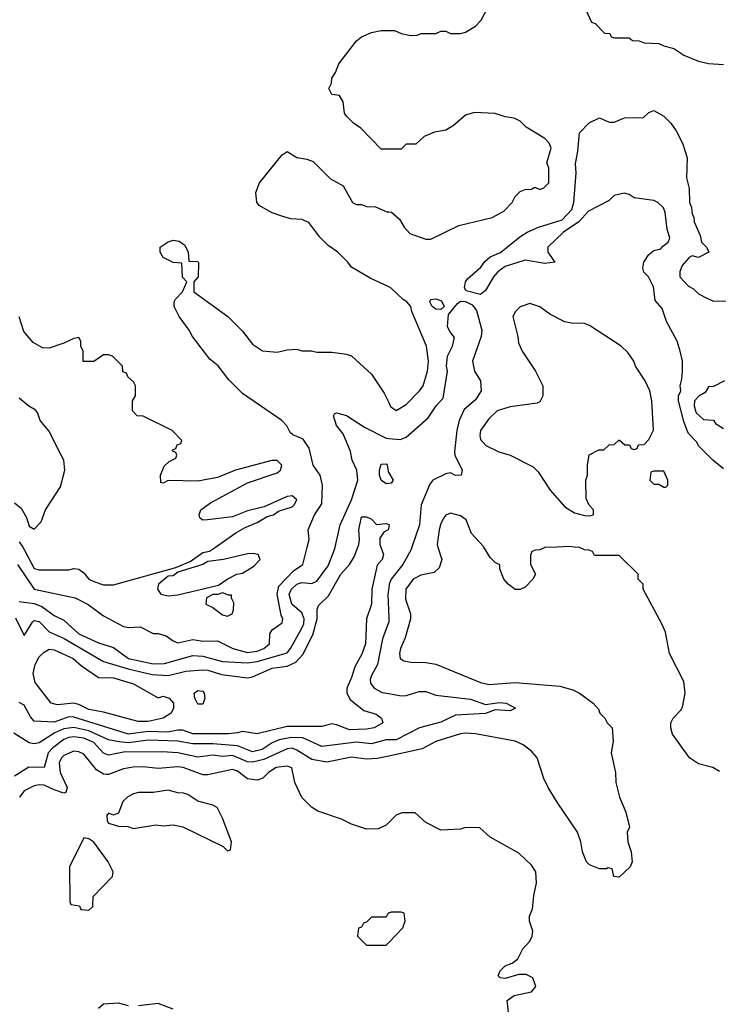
# Model space of a CAD drawing. Header units: inches. Extents: x 2348341 to 2479810, y 460419 to 613669.
# Tile 320 of 656: x 2358512 to 2361330, y 578155 to 582128. Entities that reach past the tile are written whole.
import ezdxf

# ---------------------------------------------------------------- set-up
doc = ezdxf.new("R2010")
doc.units = ezdxf.units.IN
doc.header["$MEASUREMENT"] = 0
for name, color, linetype in [('C3557', 7, 'Continuous'), ('C3558', 7, 'Continuous'), ('C3567', 7, 'Continuous'), ('C3568', 7, 'Continuous')]:
    doc.layers.add(name, color=color, linetype=linetype)

msp = doc.modelspace()

# ---------------------------------------------------------------- linework, layer by layer
at = {"layer": 'C3557', "color": 2}
for points, elevation in [([(2358494.1, 579714.1), (2358530, 579642.8), (2358563.1, 579696.9), (2358570, 579703), (2358590, 579699.3), (2358630, 579657.6), (2358691.1, 579631.1), (2358850, 579538.3), (2358948.5, 579508.5), (2359046.1, 579486.1), (2359110, 579481.5), (2359181.6, 579498.4), (2359250, 579504.2), (2359270, 579503.1), (2359326.1, 579486.1), (2359430, 579472.2), (2359450, 579475.8), (2359530, 579511.6), (2359590, 579519.6), (2359625, 579535), (2359653.5, 579566.5), (2359694.3, 579645.7), (2359711.2, 579710), (2359711.7, 579748.3), (2359716.6, 579763.4), (2359757, 579803), (2359807.3, 579890), (2359842, 579930), (2359860.2, 579959.8), (2359875.3, 580000)], 86), ([(2358502.8, 579930), (2358570.3, 579830.3), (2358734.6, 579794.6), (2358787.5, 579767.5), (2358850, 579722.8), (2358930, 579678.8), (2358950, 579674.8), (2358997.3, 579677.3), (2359050, 579650.8), (2359070.6, 579650.6), (2359102, 579642), (2359130, 579621), (2359150, 579614), (2359210, 579626.4), (2359250, 579620.5), (2359310, 579622), (2359370.7, 579590), (2359430, 579574.9), (2359470, 579579.1), (2359497, 579590), (2359519.5, 579610), (2359520.9, 579650), (2359530, 579666), (2359570, 579694), (2359572.7, 579710), (2359565.6, 579725.6), (2359549.8, 579810), (2359557.5, 579842.5), (2359615.5, 579904.5), (2359654, 579930), (2359671.5, 580000)], 94), ([(2358510, 579780.7), (2358570, 579772.7), (2358600.2, 579760.2), (2358650, 579723.8), (2358690, 579704.9), (2358750.6, 579650), (2358830, 579614), (2358890, 579594.9), (2358950, 579550.3), (2359050, 579529.1), (2359095.3, 579530), (2359210, 579562), (2359250, 579559.6), (2359330, 579538.7), (2359430, 579532.4), (2359470, 579538.6), (2359590, 579572.7), (2359604.2, 579590), (2359648.4, 579670), (2359657.7, 579690), (2359659.1, 579710), (2359650, 579734.5), (2359608.8, 579768.8), (2359598.7, 579810), (2359607.6, 579830), (2359630, 579850.4), (2359650, 579856.4), (2359690, 579852.2), (2359710, 579862.4), (2359756.2, 579923.8), (2359781.4, 579990), (2359783.7, 580000)], 90), ([(2359967.7, 580000), (2359978.8, 579970), (2359974, 579950), (2359953.4, 579926.6), (2359932.4, 579830), (2359930.3, 579769.7), (2359910.6, 579710), (2359906, 579610), (2359891.7, 579568.3), (2359862.8, 579517.2), (2359850, 579473.2), (2359830.6, 579430), (2359830.6, 579410), (2359845.1, 579385.1), (2359899.8, 579339.8), (2359950, 579326), (2359970.8, 579310), (2359976, 579290), (2359942, 579270), (2359910, 579265.1), (2359842.4, 579262.4), (2359790, 579282.7), (2359770, 579286), (2359730, 579276), (2359590, 579275.4), (2359470, 579246), (2359410, 579256), (2359390.3, 579249.7), (2359353.3, 579246.7), (2359210, 579246.8), (2359170, 579261), (2359150, 579261.5), (2359107.5, 579252.5), (2359030, 579255), (2358950, 579244.4), (2358730, 579313.1), (2358710, 579314.2), (2358650, 579293.3), (2358570, 579297.2), (2358555.1, 579315.1), (2358530, 579361.2), (2358510, 579372.7)], 86), ([(2358523.6, 580000), (2358530.2, 579990.2), (2358570, 579913), (2358590, 579908.2), (2358710, 579908), (2358730, 579914), (2358750, 579910.8), (2358770, 579896), (2358790, 579870.7), (2358810, 579860.5), (2358850, 579848), (2358890, 579848), (2359142, 579918), (2359199, 579941), (2359250, 579978), (2359277.2, 579982.8), (2359301.9, 580000)], 98), ([(2360000, 579834), (2359997, 579810), (2360000, 579712.6)], 90), ([(2360000, 579698.5), (2359975.3, 579630), (2359954.6, 579525.4), (2359930, 579482), (2359925.2, 579465.2), (2359927.3, 579450), (2359941, 579430), (2359973.2, 579413.2), (2360000, 579408.4)], 90), ([(2360000, 579221.8), (2359990, 579221.7), (2359930, 579205.4), (2359870, 579212.9), (2359730, 579195.1), (2359653.2, 579230), (2359608.3, 579231.7), (2359557.8, 579222.2), (2359530.2, 579209.8), (2359490, 579182.6), (2359450, 579174), (2359390, 579197.2), (2359290, 579205.6), (2359210, 579205.6), (2359150, 579216.4), (2359030, 579221.2), (2358950, 579209.8), (2358913.4, 579213.4), (2358870, 579222.3), (2358790, 579258.9), (2358730, 579271.8), (2358690, 579265.8), (2358653, 579250), (2358590, 579209.6), (2358570, 579205.6), (2358550, 579209.5), (2358488.5, 579248.5)], 90), ([(2360000, 579155.9), (2359954, 579146), (2359910, 579144.2), (2359850, 579151.6), (2359750, 579131.3), (2359690, 579142.6), (2359630, 579180.5), (2359610, 579188.2), (2359590, 579185.7), (2359496.9, 579143.1), (2359450, 579131.8), (2359430, 579133.1), (2359370, 579158.7), (2359330, 579154.5), (2359290, 579159.7), (2359230, 579152.4), (2359150, 579169.8), (2359086.3, 579173.7), (2358930, 579171.9), (2358870, 579160.5), (2358850, 579167.6), (2358810, 579210.9), (2358770, 579228.7), (2358730, 579234.6), (2358710, 579231.8), (2358690, 579222.7), (2358644.6, 579190), (2358626, 579170), (2358610.3, 579109.7), (2358548.5, 579111.5), (2358490, 579076)], 94), ([(2360000, 578888), (2359990, 578878), (2359956.9, 578863.1), (2359910, 578862), (2359850, 578882), (2359810, 578902), (2359714.6, 578934.6), (2359688, 578950), (2359649.1, 578989.1), (2359622, 579050), (2359608.9, 579108.9), (2359590, 579116), (2359546, 579110), (2359514.8, 579090), (2359492.2, 579067.8), (2359470, 579059.5), (2359430, 579065.1), (2359390, 579095.1), (2359370, 579102.4), (2359270, 579080.7), (2359250, 579080.7), (2359171, 579111), (2359150, 579113), (2359070, 579106), (2359010, 579112.6), (2358968.7, 579111.3), (2358930, 579105.6), (2358870, 579081.6), (2358862, 579082), (2358850, 579082.9), (2358821.3, 579101.3), (2358770, 579163.7), (2358750, 579174), (2358730, 579176.2), (2358690, 579158.4), (2358680.5, 579150), (2358670.3, 579129.7), (2358674.9, 579090), (2358703, 579030), (2358698, 579010), (2358690, 579007.3), (2358650, 579019.6), (2358610, 579038.7), (2358590, 579040.7), (2358570, 579036.2), (2358530, 579016.2), (2358510.4, 578990)], 98), ([(2360000, 578522.7), (2359998, 578522), (2359990, 578506), (2359930, 578506), (2359910, 578486), (2359898, 578482), (2359890, 578466), (2359878, 578462), (2359874, 578430), (2359910, 578394), (2359990, 578394), (2360000, 578404.5)], 102), ([(2358950, 578149.2), (2358910, 578159), (2358850, 578155.3), (2358830, 578138)], 102), ([(2359130, 578135.3), (2359070, 578158), (2358990.8, 578149.2)], 102)]:
    msp.add_lwpolyline(points, dxfattribs=dict(at, elevation=elevation))
for points, elevation in [([(2359450, 579974.5), (2359430, 579972.3), (2359334, 579950), (2359270, 579942), (2359250, 579929), (2359150, 579898), (2359130, 579884), (2359110, 579882), (2359071, 579850), (2359066.8, 579830), (2359081, 579810), (2359110, 579803), (2359150, 579807.3), (2359314, 579846), (2359348, 579870), (2359388, 579890), (2359410, 579894.8), (2359456.6, 579923.4), (2359481.2, 579950), (2359474, 579970)], 98), ([(2359330, 579815.3), (2359311, 579809), (2359290, 579808.7), (2359265.4, 579794.6), (2359262, 579770), (2359290, 579756), (2359330, 579726.8), (2359350, 579721), (2359368, 579730), (2359373.6, 579746.4), (2359375.3, 579775.3), (2359366, 579794), (2359366, 579806), (2359354, 579806)], 98), ([(2359070, 579391.3), (2359090, 579398), (2359114, 579390), (2359132, 579370), (2359132, 579350), (2359122, 579330), (2359090, 579309.4), (2359030, 579296.3), (2358990, 579295.6), (2358850, 579333.6), (2358790, 579344), (2358750, 579365.1), (2358730, 579369.6), (2358663.7, 579363.7), (2358638, 579370), (2358573.6, 579453.6), (2358565.3, 579490), (2358573.8, 579526.2), (2358590, 579557.3), (2358610, 579576.3), (2358630, 579587.7), (2358650, 579584.9), (2358726.8, 579550), (2358760.4, 579520.4), (2358830, 579474), (2358890, 579472.7), (2358970, 579448)], 82), ([(2359230, 579366), (2359218, 579390), (2359215.3, 579410), (2359230, 579421), (2359250, 579418), (2359256, 579410), (2359258, 579390), (2359250, 579366)], 82), ([(2359110, 579019), (2359050, 579009), (2358991.1, 579008.9), (2358970, 579004), (2358947.5, 578992.5), (2358927.5, 578972.5), (2358910, 578926), (2358890, 578918), (2358870, 578926), (2358863.6, 578916.4), (2358864.7, 578895.3), (2358870, 578886), (2358910, 578874), (2358947.3, 578872.7), (2358970, 578864.7), (2359061.2, 578878.8), (2359090, 578874.8), (2359130, 578878.8), (2359170, 578871), (2359332, 578792), (2359350, 578774), (2359362, 578778), (2359366, 578810), (2359330, 578906), (2359308.4, 578948.4), (2359290, 578958), (2359230, 578974), (2359190, 579002), (2359172.7, 579007.3), (2359150, 579008)], 102), ([(2358770, 578826), (2358712, 578710), (2358714, 578570), (2358718, 578558), (2358752.7, 578552.7), (2358758, 578538), (2358790, 578534), (2358806, 578550), (2358808, 578590), (2358886, 578670), (2358888, 578690), (2358869, 578730), (2358810, 578808.7), (2358790, 578822)], 102)]:
    msp.add_lwpolyline(points, close=True, dxfattribs=dict(at, elevation=elevation))
at = {"layer": 'C3558', "color": 2}
for points, elevation in [([(2360000, 581606), (2359970, 581606), (2359888, 581690), (2359858, 581710), (2359830, 581738), (2359822, 581750), (2359816.4, 581796.4), (2359802, 581822), (2359770, 581826), (2359758, 581850), (2359768.9, 581871.1), (2359770, 581892), (2359785.2, 581914.8), (2359799, 581950), (2359870, 582042), (2359890, 582058), (2359930, 582076), (2359970, 582084.7), (2360000, 582084.1)], 94), ([(2360000, 581049.3), (2359925.4, 581085.4), (2359850, 581128.7), (2359835.3, 581150), (2359795.3, 581190), (2359756.5, 581216.5), (2359722, 581250), (2359678, 581310), (2359650, 581322), (2359604.7, 581324.7), (2359573.6, 581333.6), (2359530, 581348.7), (2359478, 581378), (2359468.7, 581390), (2359464, 581430), (2359479, 581470), (2359570, 581582), (2359590, 581596), (2359630, 581571.3), (2359670, 581564.7), (2359695.3, 581555.3), (2359765.4, 581485.4), (2359816.9, 581456.9), (2359854, 581390), (2359870, 581382), (2359890, 581382), (2359910, 581374), (2359947.3, 581372.7), (2359992.7, 581352.7), (2360000, 581352.3)], 94), ([(2359671.5, 580000), (2359679, 580030), (2359675.3, 580070), (2359701.2, 580130), (2359730, 580174), (2359733.2, 580250), (2359724, 580290), (2359696, 580330), (2359678.6, 580398.6), (2359654.8, 580434.8), (2359612.9, 580452.9), (2359602.7, 580462.7), (2359589.3, 580489.3), (2359568.7, 580510), (2359410, 580619), (2359354.8, 580674.8), (2359311.7, 580731.7), (2359278.6, 580758.6), (2359209, 580850), (2359195.5, 580875.5), (2359155.3, 580930), (2359135.3, 580970), (2359135.3, 580990), (2359140.2, 580999.8), (2359168, 581030), (2359186, 581070), (2359168.4, 581088.4), (2359166, 581146), (2359130, 581148.7), (2359090, 581168.7), (2359078, 581190), (2359078, 581210), (2359110, 581232), (2359130, 581238), (2359154.4, 581234.4), (2359178, 581218), (2359191.3, 581190), (2359194, 581154), (2359230, 581152), (2359232.7, 581147.3), (2359232, 581090), (2359214, 581070), (2359214, 581030), (2359351.3, 580930), (2359410.7, 580870.7), (2359450, 580818), (2359491, 580791), (2359550, 580786.8), (2359590, 580796), (2359630, 580798), (2359650, 580791.3), (2359688.9, 580791.1), (2359710, 580786), (2359770, 580786), (2359830, 580778), (2359850, 580771), (2359930, 580698), (2359981.4, 580621.4), (2360000, 580583.1)], 94), ([(2359301.9, 580000), (2359383.2, 580056.8), (2359421.5, 580078.5), (2359470, 580099.1), (2359510, 580122.8), (2359535.3, 580130), (2359555.5, 580144.5), (2359610, 580162), (2359619.3, 580170), (2359629.2, 580190), (2359610, 580206), (2359590, 580203.7), (2359498, 580162), (2359430, 580146.6), (2359370, 580121.2), (2359269.2, 580109.2), (2359248.9, 580108.9), (2359238, 580118), (2359235.3, 580130), (2359242, 580150), (2359281.5, 580178.5), (2359430, 580258.8), (2359550, 580298.8), (2359564, 580310), (2359569, 580330), (2359550, 580349), (2359529.1, 580349.1), (2359382, 580310), (2359310, 580280.9), (2359230, 580266), (2359110, 580269), (2359090, 580258), (2359080.4, 580260.4), (2359079, 580290), (2359094, 580326), (2359114.6, 580345.4), (2359142, 580358), (2359146, 580370), (2359142, 580382), (2359127.3, 580387.3), (2359127.3, 580392.7), (2359142, 580398), (2359147.3, 580412.7), (2359162, 580418), (2359166, 580430), (2359126, 580470), (2359010, 580528), (2358986, 580530), (2358966, 580550), (2358966, 580590), (2358978, 580610), (2358978, 580650), (2358970, 580666), (2358947.3, 580687.3), (2358942, 580702), (2358927.3, 580707.3), (2358926, 580730), (2358886, 580770), (2358870, 580775.3), (2358850, 580775.3), (2358810.8, 580749.2), (2358768, 580748), (2358768, 580790), (2358758, 580810), (2358758, 580830), (2358750, 580846), (2358730, 580842), (2358690, 580822), (2358630, 580802), (2358603.1, 580803.1), (2358565.6, 580825.6), (2358528.7, 580870), (2358509.1, 580929.1)], 98), ([(2358490, 580178.8), (2358517.3, 580157.3), (2358539.5, 580119.5), (2358550, 580084.7), (2358570, 580072), (2358598, 580102), (2358615.3, 580150), (2358676.5, 580243.5), (2358694, 580310), (2358689, 580350), (2358676.5, 580376.5), (2358629.3, 580469.3), (2358594, 580510), (2358582.9, 580542.9), (2358574.2, 580554.2), (2358547.9, 580567.9), (2358510, 580601.2)], 102), ([(2359783.7, 580000), (2359804.7, 580090), (2359850, 580190.8), (2359875.1, 580270), (2359871.6, 580310), (2359852.7, 580350), (2359845.6, 580385.6), (2359816.4, 580456.4), (2359789, 580490), (2359778, 580530), (2359782, 580538), (2359790, 580542), (2359830, 580531.3), (2359903, 580483), (2359990, 580439.3), (2360000, 580438.3)], 90), ([(2360000, 580256.7), (2359990, 580255.3), (2359969.5, 580269.5), (2359962.7, 580290), (2359962.7, 580310), (2359970, 580334.8), (2359990, 580336), (2359993.4, 580330), (2359999.8, 580299.8), (2360000, 580299.4)], 86), ([(2359875.3, 580000), (2359879, 580010), (2359882, 580030), (2359879, 580070), (2359890, 580122), (2359910, 580122), (2359930, 580112), (2359951.1, 580091.1), (2359990, 580094.8), (2360000, 580090.8)], 86), ([(2360000, 580080), (2359998, 580070), (2359979.8, 580060.2), (2359964.9, 580035.1), (2359964, 580010), (2359967.7, 580000)], 86), ([(2358510, 580020.5), (2358523.6, 580000)], 98)]:
    msp.add_lwpolyline(points, dxfattribs=dict(at, elevation=elevation))
at = {"layer": 'C3567', "color": 2}
for points, elevation in [([(2360093.9, 580000), (2360090.6, 579990), (2360056.4, 579930), (2360010.4, 579870), (2360002, 579850), (2360000, 579834)], 90), ([(2360198.7, 580000), (2360214.8, 579950), (2360203.5, 579916.5), (2360182.8, 579897.2), (2360130, 579886), (2360098.8, 579870), (2360068.5, 579830), (2360068.2, 579790), (2360088, 579730), (2360088.2, 579710), (2360066.9, 579633.1), (2360047.7, 579590), (2360044, 579570), (2360046.8, 579550), (2360061.4, 579541.4), (2360090, 579534.8), (2360150, 579534), (2360190, 579527.3), (2360370, 579452.7), (2360405.1, 579445.1), (2360510, 579452.7), (2360690, 579439.1), (2360743.4, 579423.4), (2360770.4, 579410.4), (2360824.7, 579370), (2360846, 579346), (2360852, 579330), (2360872, 579310), (2360882, 579290), (2360902, 579270), (2360905.4, 579214.6), (2360897.3, 579170), (2360914.8, 579090), (2360916, 579050), (2360931, 578990), (2360956, 578930), (2360971.3, 578870), (2360962, 578850), (2360964.7, 578810), (2360978, 578770), (2360982, 578730), (2360974, 578710), (2360930, 578668), (2360908, 578670), (2360902, 578702), (2360886, 578706), (2360878, 578702), (2360850, 578702), (2360810, 578718), (2360798, 578730), (2360782, 578770), (2360775.3, 578810), (2360762, 578850), (2360679, 578970), (2360644, 579030), (2360626.3, 579066.3), (2360599, 579150), (2360576.5, 579176.5), (2360542, 579202), (2360510, 579217.2), (2360350, 579246), (2360310, 579249.2), (2360290, 579246), (2360190, 579215.3), (2360134.9, 579185.1), (2360000, 579155.9)], 94), ([(2360680, 580000), (2360630, 579998), (2360610, 579988), (2360592.7, 579987.3), (2360578, 579982), (2360572.7, 579967.3), (2360572, 579930), (2360592, 579890), (2360582, 579870), (2360550, 579838), (2360531, 579829), (2360510, 579829.2), (2360482, 579850), (2360464, 579870), (2360448, 579912), (2360448, 579928), (2360430, 579938), (2360410, 579958), (2360383.3, 580000)], 94), ([(2361334.8, 579094.8), (2361308, 579110), (2361250, 579125.2), (2361214, 579150), (2361144.7, 579244.7), (2361138, 579270), (2361138, 579290), (2361148, 579310), (2361178.6, 579341.4), (2361185.6, 579354.4), (2361196, 579410), (2361190, 579458), (2361133.2, 579570), (2361116, 579656), (2361102, 579690), (2361026, 579830), (2361026, 579850), (2361006, 579870), (2361006, 579890), (2360930, 579966), (2360830, 579966), (2360822, 579982), (2360807.3, 579987.3), (2360790, 579988), (2360770, 579998), (2360750, 580000)], 94), ([(2360000, 579712.6), (2360000.4, 579699.6), (2360000, 579698.5)], 90), ([(2360000, 579408.4), (2360050, 579399.3), (2360070, 579400.4), (2360123.5, 579416.5), (2360150, 579416.5), (2360190, 579402.6), (2360330, 579386.4), (2360390, 579364), (2360447.5, 579372.5), (2360474, 579370), (2360512, 579350), (2360490, 579339), (2360430, 579343.7), (2360390, 579327.6), (2360270, 579321.3), (2360210, 579292.6), (2360124, 579270), (2360030, 579222), (2360000, 579221.8)], 90), ([(2360488, 578090), (2360478, 578170), (2360506, 578190), (2360575.5, 578204.5), (2360593.2, 578226.8), (2360582, 578262), (2360554.6, 578274.6), (2360525.4, 578274.6), (2360470, 578259), (2360450, 578262), (2360442, 578270), (2360449.2, 578290), (2360469.6, 578310.4), (2360498.6, 578321.4), (2360521.2, 578338.8), (2360541.3, 578378.7), (2360569, 578410), (2360579, 578430), (2360582, 578450), (2360568.7, 578490), (2360568, 578510), (2360580.4, 578539.6), (2360585.6, 578594.4), (2360596.5, 578643.5), (2360594, 578690), (2360576.5, 578716.5), (2360524.7, 578764.7), (2360409.1, 578829.1), (2360367.3, 578867.3), (2360310, 578868), (2360290, 578862), (2360210, 578858), (2360150, 578888), (2360107.3, 578927.3), (2360052.7, 578927.3), (2360030, 578918), (2360000, 578888)], 98), ([(2360000, 578404.5), (2360056.4, 578463.6), (2360066, 578490), (2360062, 578522), (2360050, 578526), (2360010, 578526), (2360000, 578522.7)], 102)]:
    msp.add_lwpolyline(points, dxfattribs=dict(at, elevation=elevation))
at = {"layer": 'C3568', "color": 2}
for points, elevation in [([(2360000, 582084.1), (2360023.6, 582083.6), (2360050, 582072), (2360090, 582064.7), (2360114.6, 582065.4), (2360131.6, 582071.6), (2360190, 582072), (2360210, 582082), (2360230, 582082), (2360250, 582072), (2360290, 582072), (2360310, 582078), (2360350, 582102), (2360373.6, 582126.4), (2360410, 582194)], 94), ([(2360794, 582170), (2360818, 582118), (2360832.7, 582112.7), (2360870, 582074), (2360892.7, 582072.7), (2360898, 582058), (2360910, 582054), (2360970, 582054), (2360983.6, 582043.6), (2361010, 582042), (2361030, 582034), (2361090, 582032), (2361110, 582022), (2361150, 582012), (2361190, 581984.7), (2361250, 581961), (2361290, 581951), (2361350, 581947.3)], 94), ([(2360000, 581352.3), (2360011.6, 581351.6), (2360043.6, 581323.6), (2360062, 581290), (2360085.4, 581265.4), (2360150, 581242), (2360170, 581242), (2360283.1, 581296.9), (2360418, 581330), (2360464.7, 581355.3), (2360498, 581390), (2360510, 581414), (2360530, 581434), (2360550, 581442), (2360576.4, 581443.6), (2360590, 581452), (2360610, 581442), (2360626, 581450), (2360646, 581470), (2360646, 581530), (2360638, 581550), (2360655.3, 581610), (2360648, 581630), (2360630, 581648), (2360554.6, 581694.6), (2360530, 581718), (2360506, 581730), (2360470, 581735.3), (2360428.9, 581748.9), (2360346.4, 581753.6), (2360310, 581742), (2360259.8, 581700.2), (2360230, 581682), (2360185.4, 581674.6), (2360143.6, 581656.4), (2360110, 581626), (2360070, 581626), (2360050, 581606), (2360000, 581606)], 94), ([(2361350, 580315.3), (2361308, 580350), (2361250, 580408), (2361243.1, 580423.1), (2361210, 580458), (2361204, 580470), (2361190, 580506), (2361169.2, 580590), (2361169.3, 580610.7), (2361178, 580630), (2361175.3, 580650), (2361183.1, 580676.9), (2361185.2, 580710), (2361185.2, 580750), (2361176, 580790), (2361163.7, 580830), (2361121.2, 580910), (2361103.1, 580963.1), (2361075.3, 580995.3), (2361068, 581050), (2361048, 581090), (2361029, 581109), (2361024.7, 581124.7), (2361029.2, 581150), (2361050, 581181), (2361070, 581196), (2361097.2, 581202.8), (2361105.6, 581214.4), (2361128, 581230), (2361133.6, 581246.4), (2361123.1, 581283.1), (2361115.3, 581350), (2361108.4, 581368.4), (2361086, 581390), (2361070, 581398), (2360990, 581409), (2360970, 581422), (2360950, 581428), (2360910, 581418), (2360890, 581398), (2360805.4, 581354.6), (2360767.5, 581312.5), (2360704.7, 581270), (2360642, 581210), (2360642, 581190), (2360670.5, 581149.5), (2360630, 581143.7), (2360550, 581157.2), (2360470, 581132), (2360440.7, 581110), (2360422.8, 581090), (2360390, 581035.3), (2360370, 581019), (2360313.2, 581033.2), (2360305.2, 581045.2), (2360309.2, 581070), (2360318, 581082), (2360371.4, 581128.6), (2360388.1, 581151.9), (2360409.7, 581170.3), (2360451.2, 581188.8), (2360528.8, 581251.2), (2360559.3, 581270), (2360604, 581290), (2360699.3, 581320.7), (2360738.3, 581361.7), (2360747.3, 581390), (2360756, 581510), (2360753.6, 581546.4), (2360763.1, 581596.9), (2360769.1, 581670.9), (2360808.4, 581711.6), (2360850, 581732), (2360890, 581714), (2360910, 581714), (2360951.6, 581731.6), (2361027.3, 581732.7), (2361050, 581754), (2361070, 581762), (2361110, 581738), (2361138, 581710), (2361159.8, 581679.8), (2361184.7, 581630), (2361204.7, 581570), (2361202, 581490), (2361212.7, 581447.3), (2361214, 581390), (2361222, 581370), (2361223.6, 581343.6), (2361231.6, 581331.6), (2361232.7, 581312.7), (2361256.9, 581256.9), (2361262, 581230), (2361282, 581210), (2361291.3, 581190), (2361250, 581168.7), (2361224.7, 581175.3), (2361211.6, 581168.4), (2361183.6, 581136.4), (2361174, 581110), (2361174, 581090), (2361210, 581052), (2361230, 581042), (2361250, 581022), (2361283.6, 581003.6), (2361310, 580992), (2361390, 580994)], 90), ([(2360000, 580583.1), (2360007.5, 580567.5), (2360030, 580551.3), (2360070, 580574.8), (2360124, 580630), (2360139, 580650), (2360157.2, 580710), (2360161.2, 580750), (2360152.7, 580810), (2360093.2, 580950), (2360089, 580970), (2360072.7, 580990), (2360058.3, 580998.3), (2360010, 581044.5), (2360000, 581049.3)], 94), ([(2360000, 580438.3), (2360046.8, 580433.2), (2360070, 580443), (2360158.9, 580521.1), (2360191.8, 580570), (2360219.7, 580600.2), (2360236.9, 580710), (2360233.6, 580730), (2360236.9, 580770), (2360257.6, 580810), (2360265.6, 580845.6), (2360246.6, 580870), (2360237.6, 580890), (2360241.6, 580938.4), (2360277.2, 580982.8), (2360290, 580992), (2360310, 580991.3), (2360336.8, 580976.8), (2360354.4, 580954.4), (2360375.2, 580875.2), (2360373, 580850), (2360338.4, 580750), (2360346, 580710), (2360370.7, 580670), (2360373, 580630), (2360350, 580594.5), (2360304.8, 580555.2), (2360284.9, 580510), (2360274.9, 580470), (2360265.2, 580385.2), (2360267.3, 580370), (2360296, 580310), (2360292, 580290), (2360270, 580289), (2360250, 580299.3), (2360230, 580295.1), (2360178, 580270), (2360166, 580254), (2360130.5, 580170), (2360123.8, 580090), (2360093.9, 580000)], 90), ([(2361354, 580670), (2361310, 580648), (2361290, 580646), (2361276.9, 580623.1), (2361251.6, 580608.4), (2361234, 580590), (2361232, 580570), (2361238, 580550), (2361241, 580541), (2361270, 580514), (2361310, 580512), (2361318, 580498), (2361350, 580478)], 90), ([(2360000, 580299.4), (2360018, 580270), (2360010, 580258), (2360000, 580256.7)], 86), ([(2360383.3, 580000), (2360382, 580002), (2360334.6, 580054.6), (2360313.2, 580110), (2360290, 580126), (2360250, 580137.2), (2360230, 580129), (2360222, 580118), (2360210, 580095.3), (2360203.8, 580070), (2360195.5, 580010), (2360198.7, 580000)], 94), ([(2360000, 580090.8), (2360002, 580090), (2360000, 580080)], 86), ([(2360750, 580000), (2360730, 580002), (2360680, 580000)], 94)]:
    msp.add_lwpolyline(points, dxfattribs=dict(at, elevation=elevation))
for points, elevation in [([(2360210, 580958), (2360190, 580959.6), (2360175.1, 580970), (2360166, 580990), (2360170, 580998.8), (2360190, 581001.6), (2360213.4, 580993.4), (2360224, 580970)], 90), ([(2360570, 580982), (2360530, 580968.7), (2360511.3, 580950), (2360501, 580930), (2360521, 580850), (2360523.5, 580823.5), (2360538, 580790), (2360592, 580710), (2360622, 580650), (2360622, 580610), (2360610, 580586), (2360599.6, 580580.4), (2360490, 580566), (2360438, 580550), (2360403.4, 580516.6), (2360370.8, 580470), (2360367.3, 580450), (2360370, 580434), (2360392, 580410), (2360444.5, 580384.5), (2360490.5, 580370.5), (2360583.5, 580323.5), (2360603.5, 580303.5), (2360651.3, 580230), (2360710, 580162), (2360750, 580138), (2360790, 580126.8), (2360810, 580126), (2360826, 580130), (2360826, 580150), (2360808.4, 580168.4), (2360796.4, 580196.4), (2360795.3, 580270), (2360802, 580290), (2360802, 580330), (2360808.4, 580371.6), (2360848.4, 580391.6), (2360867.3, 580392.7), (2360890, 580412), (2360910, 580414), (2360928.4, 580431.6), (2360931.6, 580431.6), (2360952.7, 580412.7), (2360972, 580412), (2360978, 580398), (2360990, 580394), (2361002, 580398), (2361007.3, 580412.7), (2361030, 580414), (2361050, 580434), (2361068.4, 580471.6), (2361061.2, 580590), (2361053.2, 580630), (2361034, 580670), (2360995.3, 580730), (2360988.7, 580750), (2360964.7, 580784.7), (2360938, 580810), (2360810, 580894), (2360790, 580902), (2360736.9, 580903.1), (2360710, 580909), (2360650, 580939), (2360610, 580968.7)], 94), ([(2361110, 580306), (2361070, 580306), (2361058, 580302), (2361054, 580270), (2361070, 580254), (2361090, 580254), (2361110, 580242), (2361118, 580242), (2361126, 580250), (2361126, 580270)], 94)]:
    msp.add_lwpolyline(points, close=True, dxfattribs=dict(at, elevation=elevation))

doc.saveas('drawing.dxf')
